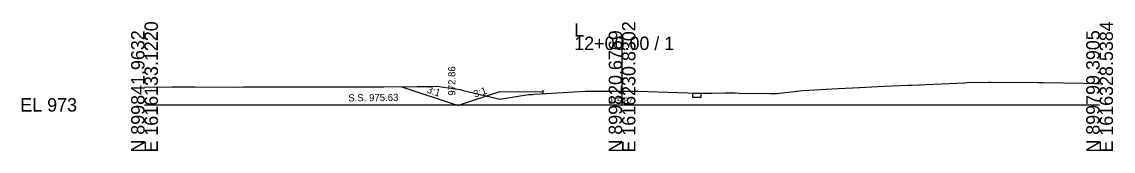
# Model space of a CAD drawing. Extents: x 1009 to 7438, y -1586 to 7964.
# Drawn here: x 1009.2 to 1237.7, y -86 to -58.9 of the extents above; entities that cross this region are included whole.
import ezdxf

# ---------------------------------------------------------------- set-up
doc = ezdxf.new("R2010")
doc.units = 0
for name, color, linetype in [('Exist Cross Section Cell', 7, 'Continuous'), ('Exist XS Center Line Elevation Label', 7, 'Continuous'), ('Exist XS Ground Line', 7, 'Continuous'), ('Prop XS Dump Level', 7, 'Continuous'), ('Prop XS Earthwork Shape', 7, 'Continuous'), ('Prop XS Finish Grade Earthwork', 7, 'Continuous'), ('Prop XS Finish Grade Pavement', 7, 'Continuous'), ('Prop XS Hydro Elevations', 7, 'Continuous'), ('Prop XS SE Text', 7, 'Continuous'), ('Prop XS SS Elevation Text', 7, 'Continuous')]:
    doc.layers.add(name, color=color, linetype=linetype)

msp = doc.modelspace()

# ---------------------------------------------------------------- linework, layer by layer
at = {"layer": 'Exist Cross Section Cell'}
for p, q in [((1134.89, -76.27), (1134.89, -61.99)), ((1034.89, -76.27), (1134.89, -76.27)), ((1134.89, -76.27), (1234.89, -76.27))]:
    msp.add_line(p, q, dxfattribs=at)
at = {"layer": 'Exist XS Ground Line'}
for p, q in [((1034.89, -72.55), (1040.61, -72.52)), ((1040.61, -72.52), (1045.4, -72.5)), ((1045.4, -72.5), (1053.69, -72.54)), ((1053.69, -72.54), (1055.63, -72.53)), ((1055.63, -72.53), (1062.6, -72.5)), ((1062.6, -72.5), (1065.87, -72.49)), ((1065.87, -72.49), (1066.78, -72.49)), ((1066.78, -72.49), (1076.1, -72.5)), ((1076.1, -72.5), (1085.03, -72.53)), ((1085.03, -72.53), (1092, -72.44)), ((1092, -72.44), (1094.97, -72.46)), ((1094.97, -72.46), (1096.25, -72.39)), ((1096.25, -72.39), (1097, -72.47)), ((1097, -72.47), (1097.6, -72.57)), ((1097.6, -72.57), (1099.49, -72.86)), ((1099.49, -72.86), (1100.99, -73.06)), ((1100.99, -73.06), (1101.63, -73.24)), ((1173.99, -73.22), (1178.81, -72.9)), ((1178.81, -72.9), (1180.13, -72.84)), ((1180.13, -72.84), (1184.59, -72.61)), ((1184.59, -72.61), (1189.77, -72.37)), ((1189.77, -72.37), (1194.71, -72.16)), ((1194.71, -72.16), (1195.67, -72.12)), ((1195.67, -72.12), (1198.54, -71.99)), ((1198.54, -71.99), (1206.6, -71.64)), ((1206.6, -71.64), (1207.15, -71.62)), ((1207.15, -71.62), (1211.6, -71.51)), ((1211.6, -71.51), (1212.05, -71.51)), ((1212.05, -71.51), (1221.96, -71.58)), ((1221.96, -71.58), (1223.08, -71.58)), ((1223.08, -71.58), (1231.54, -71.76)), ((1231.54, -71.76), (1233.73, -71.79)), ((1233.73, -71.79), (1234.89, -71.82)), ((1101.63, -73.24), (1108.47, -74.86)), ((1108.47, -74.86), (1109.3, -75.05)), ((1109.3, -75.05), (1115.29, -74.13)), ((1115.29, -74.13), (1120.13, -73.84)), ((1120.13, -73.84), (1127.2, -73.44)), ((1127.2, -73.44), (1129.86, -73.42)), ((1129.86, -73.42), (1134.15, -73.39)), ((1134.15, -73.39), (1134.89, -73.4)), ((1134.89, -73.4), (1136.96, -73.4)), ((1136.96, -73.4), (1138.2, -73.41)), ((1138.2, -73.41), (1150.75, -73.83)), ((1150.75, -73.83), (1151.38, -73.84)), ((1151.38, -73.84), (1153.75, -73.8)), ((1153.75, -73.8), (1156.44, -73.79)), ((1156.44, -73.79), (1158.56, -73.79)), ((1158.56, -73.79), (1159.43, -73.8)), ((1159.43, -73.8), (1165.91, -73.88)), ((1165.91, -73.88), (1166.59, -73.87)), ((1166.59, -73.87), (1167.22, -73.89)), ((1167.22, -73.89), (1172.77, -73.28)), ((1172.77, -73.28), (1173.99, -73.22))]:
    msp.add_line(p, q, dxfattribs=at)
at = {"layer": 'Prop XS Earthwork Shape'}
msp.add_lwpolyline([(1149.72, -73.8), (1150.75, -73.83), (1151.38, -73.84), (1151.38, -74.76), (1149.72, -74.75)], close=True, dxfattribs=at)
at = {"layer": 'Prop XS Finish Grade Earthwork'}
for p, q in [((1088.79, -72.48), (1100.57, -76.41)), ((1109.23, -73.53), (1100.57, -76.41)), ((1109.23, -73.53), (1118.4, -73.48)), ((1118.4, -73.94), (1118.4, -73.48))]:
    msp.add_line(p, q, dxfattribs=at)
at = {"layer": 'Prop XS Finish Grade Pavement'}
msp.add_line((1118.4, -73.48), (1118.39, -73.23), dxfattribs=at)

# ---------------------------------------------------------------- texts
at = {"layer": 'Exist Cross Section Cell'}
for s, p in [('E 1616133.1220', (1037.69, -86.27)), ('E 1616230.8302', (1137.69, -86.27)), ('E 1616328.5384', (1237.69, -86.27)), ('N 899841.9632', (1034.89, -86.27)), ('N 899820.6769', (1134.89, -86.27)), ('N 899799.3905', (1234.89, -86.27))]:
    msp.add_text(s, height=2.8, rotation=90, dxfattribs=at).set_placement(p)
for s, p in [('L', (1124.89, -61.99)), ('12+00.00 / 1', (1124.89, -64.79)), ('EL 973', (1008.89, -77.67))]:
    msp.add_text(s, height=2.8, dxfattribs=at).set_placement(p)
at = {"layer": 'Exist XS Center Line Elevation Label'}
msp.add_text('975.87', height=1.25, dxfattribs=at).set_placement((1131.99, -76.02))
at = {"layer": 'Prop XS Dump Level'}
msp.add_text('Eop', height=0.3, dxfattribs=at).set_placement((1115.47, -74.42))
at = {"layer": 'Prop XS Hydro Elevations'}
msp.add_text('972.86', height=1.5, rotation=90, dxfattribs=at).set_placement((1099.98, -74.34))
at = {"layer": 'Prop XS SE Text'}
for rotation, p in [(341.5651, (1093.91, -73.68)), (18.4349, (1104.08, -74.78))]:
    msp.add_text('3:1', height=1.5, rotation=rotation, dxfattribs=at).set_placement(p)
at = {"layer": 'Prop XS SS Elevation Text'}
msp.add_text('S.S. 975.63', height=1.5, rotation=0.5729, dxfattribs=at).set_placement((1077.57, -75.56))

doc.saveas('drawing.dxf')
